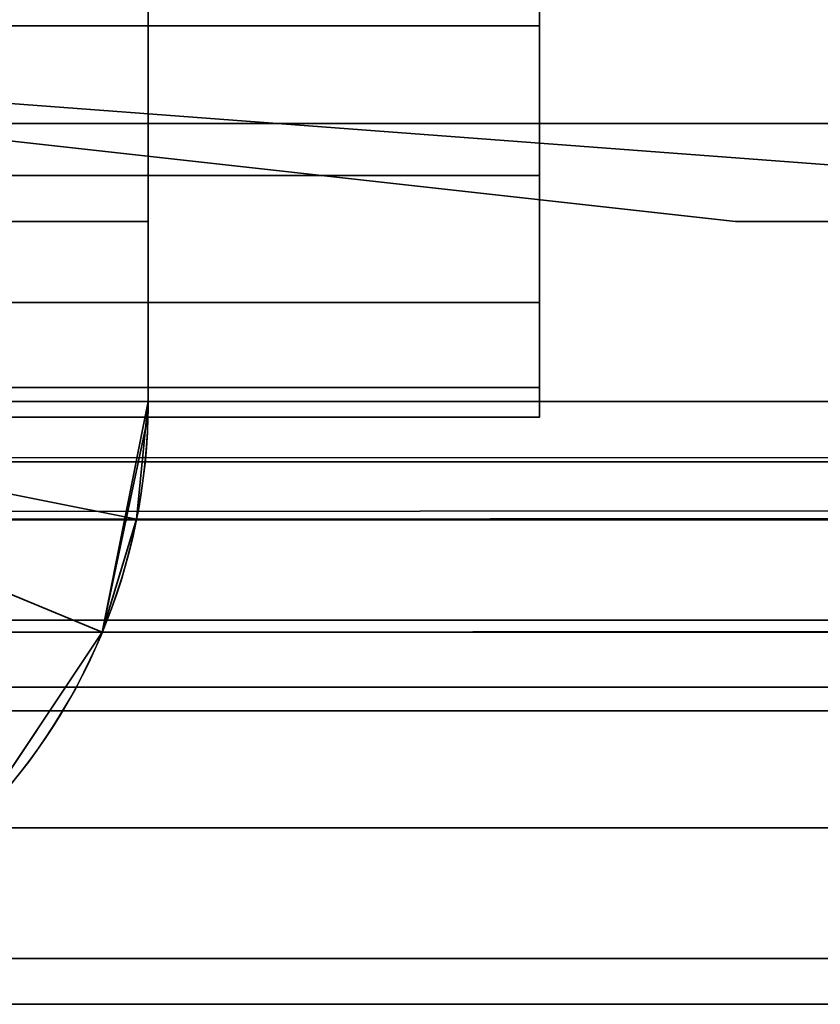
# Model space of a CAD drawing. Header units: millimetres. Extents: x -503 to 6703, y -110 to 193.
# Tile 342 of 656: x 1136.34 to 1140.43, y -29 to -23.97. Entities that reach past the tile are written whole.
import ezdxf

# ---------------------------------------------------------------- set-up
doc = ezdxf.new("R2010")
doc.units = ezdxf.units.MM
doc.layers.add('151', color=7, linetype='Continuous', true_color=0xffffff)

# ---------------------------------------------------------------- blocks, each defined once
blk = doc.blocks.new('UG_SURFACE_106')
at = {"layer": '151', "color": 252, "linetype": 'Continuous', "lineweight": 35}
for points in [[(1141, -24.5, 1036.9999), (1121.0001, -24.5, 1036.9999), (1121.0001, -17, 1036.9999), (1141, -17, 1036.9999)], [(1141, -17, 1067), (1121.0001, -17, 1067), (1121.0001, -24.5, 1067), (1141, -24.5, 1067)], [(1131.5556, -22.5, 1116.5), (1141, -22.5, 1116.5), (1141, -24.75, 1116.5), (1131, -24, 1116.5)], [(1131, -24, 1147.5), (1141, -24.75, 1147.5), (1141, -22.5, 1147.5), (1131.5556, -22.5, 1147.5)], [(1141, -24.75, 1116.5), (1141, -25, 1116.5), (1140, -25, 1116.5), (1131, -24, 1116.5)], [(1131, -24, 1147.5), (1140, -25, 1147.5), (1141, -25, 1147.5), (1141, -24.75, 1147.5)], [(1140, -25, 1116.5), (1140, -25, 1147.5), (1131, -24, 1147.5), (1131, -24, 1116.5)], [(1141, -24.5, 1067), (1121.0001, -24.5, 1067), (1121.0001, -24.5, 1036.9999), (1141, -24.5, 1036.9999)], [(1140, -25, 1147.5), (1140, -25, 1116.5), (1141, -25, 1116.5), (1141, -25, 1147.5)]]:
    blk.add_3dface(points, dxfattribs=at)
blk = doc.blocks.new('UG_SURFACE_141')
at = {"layer": '151', "color": 35, "linetype": 'Continuous', "lineweight": 35}
for points in [[(1141, -24.5, 1036.9999), (1121.0001, -24.5, 1036.9999), (1121.0001, -17, 1036.9999), (1141, -17, 1036.9999)], [(1141, -17, 1067), (1121.0001, -17, 1067), (1121.0001, -24.5, 1067), (1141, -24.5, 1067)], [(1131.5556, -22.5, 1116.5), (1141, -22.5, 1116.5), (1141, -24.75, 1116.5), (1131, -24, 1116.5)], [(1131, -24, 1147.5), (1141, -24.75, 1147.5), (1141, -22.5, 1147.5), (1131.5556, -22.5, 1147.5)], [(1141, -24.75, 1116.5), (1141, -25, 1116.5), (1140, -25, 1116.5), (1131, -24, 1116.5)], [(1131, -24, 1147.5), (1140, -25, 1147.5), (1141, -25, 1147.5), (1141, -24.75, 1147.5)], [(1140, -25, 1116.5), (1140, -25, 1147.5), (1131, -24, 1147.5), (1131, -24, 1116.5)], [(1141, -24.5, 1067), (1121.0001, -24.5, 1067), (1121.0001, -24.5, 1036.9999), (1141, -24.5, 1036.9999)], [(1140, -25, 1147.5), (1140, -25, 1116.5), (1141, -25, 1116.5), (1141, -25, 1147.5)]]:
    blk.add_3dface(points, dxfattribs=at)
blk = doc.blocks.new('UG_SURFACE_166')
at = {"layer": '151', "color": 252, "linetype": 'Continuous', "lineweight": 35}
for points in [[(1135.5, 14.42, 2021.75), (1135.5, -25.92, 2021.75), (1137, -25.92, 2020.2501), (1137, 14.42, 2020.2501)], [(1137, 14.42, -7.75), (1137, -25.92, -7.75), (1135.5, -25.92, -7.75), (1135.5, 14.42, -7.75)], [(1137, 14.42, -7.75), (1137, -25.92, 673.3388), (1137, -25.92, 332.7944)], [(1137, -25.92, 673.3388), (1137, 14.42, -7.75), (1137, -13.5858, 1024.8358)], [(1137, -25.92, 332.7944), (1137, -25.92, -7.75), (1137, 14.42, -7.75)], [(1137, 14.42, 2020.2501), (1137, -24.7654, 1153.8478), (1137, -24, 1154)], [(1137, 14.42, 2020.2501), (1137, -25.4142, 1153.4142), (1137, -24.7654, 1153.8478)], [(1137, -24, 1154), (1137, -15, 1154), (1137, 14.42, 2020.2501)], [(1137, 14.42, 2020.2501), (1137, -25.92, 1694.972), (1137, -25.92, 1354.4277)], [(1137, 14.42, 2020.2501), (1137, -25.92, 2020.2501), (1137, -25.92, 1694.972)], [(1137, -25.92, 1354.4277), (1137, -25.92, 1152.56), (1137, -25.8478, 1152.7654), (1137, 14.42, 2020.2501)], [(1137, -25.8478, 1152.7654), (1137, -25.4142, 1153.4142), (1137, 14.42, 2020.2501)], [(1137, -13.5858, 1024.8358), (1137, -14.2346, 1024.4023), (1137, -25.92, 1013.8832), (1137, -25.92, 673.3388)], [(1137, -25.92, 1013.8832), (1137, -14.2346, 1024.4023), (1137, -15, 1024.25)], [(1137, -15, 1024.25), (1135.5, -15, 1024.25), (1135.5, -24, 1024.25), (1137, -24, 1024.25)], [(1137, -24, 1074.25), (1135.5, -24, 1074.25), (1135.5, -15, 1074.25), (1137, -15, 1074.25)], [(1137, -15, 1104), (1135.5, -15, 1104), (1135.5, -24, 1104), (1137, -24, 1104)], [(1137, -24, 1154), (1135.5, -24, 1154), (1135.5, -15, 1154), (1137, -15, 1154)], [(1137, -15, 1104), (1137, -24, 1104), (1137, -24, 1074.25), (1137, -15, 1074.25)], [(1137, -15, 1024.25), (1137, -24, 1024.25), (1137, -25.92, 1013.8832)], [(1135.5, -24.7654, 1024.4023), (1137, -24.7654, 1024.4023), (1137, -24, 1024.25), (1135.5, -24, 1024.25)], [(1135.5, -24, 1074.25), (1137, -24, 1074.25), (1137, -24.7654, 1074.0978), (1135.5, -24.7654, 1074.0978)], [(1135.5, -24.7654, 1104.1522), (1137, -24.7654, 1104.1522), (1137, -24, 1104), (1135.5, -24, 1104)], [(1135.5, -24, 1154), (1137, -24, 1154), (1137, -24.7654, 1153.8478), (1135.5, -24.7654, 1153.8478)], [(1137, -24, 1104), (1137, -24.7654, 1074.0978), (1137, -24, 1074.25)], [(1137, -24, 1104), (1137, -24.7654, 1104.1522), (1137, -24.7654, 1074.0978)], [(1137, -24, 1024.25), (1137, -24.7654, 1024.4023), (1137, -25.92, 1013.8832)], [(1135.5, -25.4142, 1024.8358), (1137, -25.4142, 1024.8358), (1137, -24.7654, 1024.4023), (1135.5, -24.7654, 1024.4023)], [(1135.5, -24.7654, 1074.0978), (1137, -24.7654, 1074.0978), (1137, -25.4142, 1073.6642), (1135.5, -25.4142, 1073.6642)], [(1135.5, -25.4142, 1104.5858), (1137, -25.4142, 1104.5858), (1137, -24.7654, 1104.1522), (1135.5, -24.7654, 1104.1522)], [(1135.5, -24.7654, 1153.8478), (1137, -24.7654, 1153.8478), (1137, -25.4142, 1153.4142), (1135.5, -25.4142, 1153.4142)], [(1137, -24.7654, 1104.1522), (1137, -25.4142, 1104.5858), (1137, -24.7654, 1074.0978)], [(1137, -25.4142, 1104.5858), (1137, -25.4142, 1073.6642), (1137, -24.7654, 1074.0978)], [(1137, -24.7654, 1024.4023), (1137, -25.4142, 1024.8358), (1137, -25.92, 1013.8832)], [(1137, -25, 1049.25), (1137, -25.92, 1040.1971), (1135.5, -25.92, 1040.1971), (1135.5, -25, 1049.25)], [(1135.5, -25, 1049.25), (1135.5, -25.92, 1058.3029), (1137, -25.92, 1058.3029), (1137, -25, 1049.25)], [(1137, -25, 1128.9999), (1137, -25.92, 1119.9472), (1135.5, -25.92, 1119.9472), (1135.5, -25, 1128.9999)], [(1135.5, -25, 1128.9999), (1135.5, -25.92, 1138.0528), (1137, -25.92, 1138.0528), (1137, -25, 1128.9999)], [(1137, -25, 1049.25), (1137, -25.92, 1058.3029), (1137, -25.92, 1040.1971)], [(1137, -25, 1128.9999), (1137, -25.92, 1138.0528), (1137, -25.92, 1119.9472)], [(1135.5, -25.8478, 1025.4847), (1137, -25.8478, 1025.4847), (1137, -25.4142, 1024.8358), (1135.5, -25.4142, 1024.8358)], [(1135.5, -25.4142, 1073.6642), (1137, -25.4142, 1073.6642), (1137, -25.8478, 1073.0153), (1135.5, -25.8478, 1073.0153)], [(1135.5, -25.8478, 1105.2346), (1137, -25.8478, 1105.2346), (1137, -25.4142, 1104.5858), (1135.5, -25.4142, 1104.5858)], [(1135.5, -25.4142, 1153.4142), (1137, -25.4142, 1153.4142), (1137, -25.8478, 1152.7654), (1135.5, -25.8478, 1152.7654)], [(1137, -25.92, 1013.8832), (1137, -25.4142, 1024.8358), (1137, -25.8478, 1025.4847)], [(1137, -25.4142, 1073.6642), (1137, -25.4142, 1104.5858), (1137, -25.8478, 1105.2346)], [(1137, -25.8478, 1105.2346), (1137, -25.92, 1105.44), (1137, -25.4142, 1073.6642)], [(1137, -25.8478, 1073.0153), (1137, -25.4142, 1073.6642), (1137, -25.92, 1105.44)], [(1137, -25.92, 1025.69), (1137, -25.8478, 1025.4847), (1135.5, -25.8478, 1025.4847), (1135.5, -25.92, 1025.69)], [(1135.5, -25.92, 1072.8101), (1135.5, -25.8478, 1073.0153), (1137, -25.8478, 1073.0153), (1137, -25.92, 1072.8101)], [(1137, -25.92, 1105.44), (1137, -25.8478, 1105.2346), (1135.5, -25.8478, 1105.2346), (1135.5, -25.92, 1105.44)], [(1135.5, -25.92, 1152.56), (1135.5, -25.8478, 1152.7654), (1137, -25.8478, 1152.7654), (1137, -25.92, 1152.56)], [(1137, -25.8478, 1025.4847), (1137, -25.92, 1025.69), (1137, -25.92, 1013.8832)], [(1137, -25.92, 1105.44), (1137, -25.92, 1072.8101), (1137, -25.8478, 1073.0153)], [(1137, -25.92, -7.75), (1136.7656, -27.0987, -7.75), (1135.3797, -26.5246, -7.75), (1135.5, -25.92, -7.75)], [(1135.5, -25.92, 2021.75), (1135.4697, -26.2282, 2021.7803), (1136.9408, -26.5209, 2020.3092), (1137, -25.92, 2020.2501)], [(1137, -25.92, 1040.1971), (1136.999, -26, 1039.816), (1135.4979, -26, 1039.816), (1135.5, -25.92, 1040.1971)], [(1135.5, -25.92, 1058.3029), (1135.4979, -26, 1058.684), (1136.999, -26, 1058.684), (1137, -25.92, 1058.3029)], [(1135.5, -25.92, 1025.69), (1135.4979, -26, 1026.25), (1136.999, -26, 1026.25), (1137, -25.92, 1025.69)], [(1137, -25.92, 1072.8101), (1136.999, -26, 1072.25), (1135.4979, -26, 1072.25), (1135.5, -25.92, 1072.8101)], [(1137, -25.92, 1119.9472), (1136.999, -26, 1119.566), (1135.4979, -26, 1119.566), (1135.5, -25.92, 1119.9472)], [(1135.5, -25.92, 1138.0528), (1135.4979, -26, 1138.4339), (1136.999, -26, 1138.4339), (1137, -25.92, 1138.0528)], [(1135.5, -25.92, 1105.44), (1135.4979, -26, 1105.9999), (1136.999, -26, 1105.9999), (1137, -25.92, 1105.44)], [(1137, -25.92, 1152.56), (1136.999, -26, 1152), (1135.4979, -26, 1152), (1135.5, -25.92, 1152.56)], [(1136.7656, -27.0987, 1694.972), (1137, -25.92, 1694.972), (1137, -25.92, 2020.2501)], [(1137, -25.92, 2020.2501), (1136.9408, -26.5209, 2020.3092), (1136.7656, -27.0987, 1694.972)], [(1136.7656, -27.0987, 1354.4277), (1136.999, -26, 1152), (1137, -25.92, 1152.56)], [(1136.7656, -27.0987, 1013.8832), (1137, -25.92, 1013.8832), (1137, -25.92, 1025.69)], [(1137, -25.92, 1025.69), (1136.999, -26, 1026.25), (1136.7656, -27.0987, 1013.8832)], [(1137, -25.92, 1152.56), (1137, -25.92, 1354.4277), (1136.7656, -27.0987, 1354.4277)], [(1136.7656, -27.0987, 1694.972), (1136.7656, -27.0987, 1354.4277), (1137, -25.92, 1354.4277), (1137, -25.92, 1694.972)], [(1136.7656, -27.0987, 1013.8832), (1136.7656, -27.0987, 673.3388), (1137, -25.92, 673.3388), (1137, -25.92, 1013.8832)], [(1136.7656, -27.0987, 673.3388), (1136.7656, -27.0987, 332.7944), (1137, -25.92, 332.7944), (1137, -25.92, 673.3388)], [(1136.7656, -27.0987, 332.7944), (1136.7656, -27.0987, -7.75), (1137, -25.92, -7.75), (1137, -25.92, 332.7944)], [(1136.999, -26, 1072.25), (1137, -25.92, 1072.8101), (1137, -25.92, 1105.44), (1136.999, -26, 1105.9999)], [(1136.999, -26, 1119.566), (1137, -25.92, 1119.9472), (1137, -25.92, 1138.0528), (1136.999, -26, 1138.4339)], [(1136.999, -26, 1039.816), (1137, -25.92, 1040.1971), (1137, -25.92, 1058.3029), (1136.999, -26, 1058.684)], [(1136.999, -26, 1026.25), (1135.4979, -26, 1026.25), (1135.4979, -26, 1039.816), (1136.999, -26, 1039.816)], [(1136.999, -26, 1058.684), (1135.4979, -26, 1058.684), (1135.4979, -26, 1072.25), (1136.999, -26, 1072.25)], [(1136.999, -26, 1105.9999), (1135.4979, -26, 1105.9999), (1135.4979, -26, 1119.566), (1136.999, -26, 1119.566)], [(1136.999, -26, 1138.4339), (1135.4979, -26, 1138.4339), (1135.4979, -26, 1152), (1136.999, -26, 1152)], [(1136.7656, -27.0987, 1354.4277), (1136.7656, -27.0987, 1013.8832), (1136.999, -26, 1138.4339), (1136.999, -26, 1152)], [(1136.7656, -27.0987, 1013.8832), (1136.999, -26, 1105.9999), (1136.999, -26, 1119.566)], [(1136.999, -26, 1105.9999), (1136.7656, -27.0987, 1013.8832), (1136.999, -26, 1072.25)], [(1136.7656, -27.0987, 1013.8832), (1136.999, -26, 1026.25), (1136.999, -26, 1039.816)], [(1136.999, -26, 1039.816), (1136.999, -26, 1058.684), (1136.7656, -27.0987, 1013.8832)], [(1136.999, -26, 1058.684), (1136.999, -26, 1072.25), (1136.7656, -27.0987, 1013.8832)], [(1136.999, -26, 1119.566), (1136.999, -26, 1138.4339), (1136.7656, -27.0987, 1013.8832)], [(1135.4697, -26.2282, 2021.7803), (1135.3797, -26.5246, 2021.8704), (1136.7656, -27.0987, 2020.4844), (1136.9408, -26.5209, 2020.3092)], [(1135.3797, -26.5246, 2021.8704), (1135.0372, -27.0372, 2022.2127), (1136.0979, -28.0979, 2021.152), (1136.7656, -27.0987, 2020.4844)], [(1135.0372, -27.0372, -7.75), (1135.3797, -26.5246, -7.75), (1136.7656, -27.0987, -7.75), (1136.0979, -28.0979, -7.75)], [(1136.9408, -26.5209, 2020.3092), (1136.7656, -27.0987, 2020.4844), (1136.7656, -27.0987, 1694.972)], [(1136.0979, -28.0979, 2021.152), (1136.0979, -28.0979, 1694.972), (1136.7656, -27.0987, 1694.972), (1136.7656, -27.0987, 2020.4844)], [(1136.0979, -28.0979, 1694.972), (1136.0979, -28.0979, 1354.4277), (1136.7656, -27.0987, 1354.4277), (1136.7656, -27.0987, 1694.972)], [(1136.0979, -28.0979, 1354.4277), (1136.0979, -28.0979, 1013.8832), (1136.7656, -27.0987, 1013.8832), (1136.7656, -27.0987, 1354.4277)], [(1136.0979, -28.0979, 1013.8832), (1136.0979, -28.0979, 673.3388), (1136.7656, -27.0987, 673.3388), (1136.7656, -27.0987, 1013.8832)], [(1136.0979, -28.0979, 673.3388), (1136.0979, -28.0979, 332.7944), (1136.7656, -27.0987, 332.7944), (1136.7656, -27.0987, 673.3388)], [(1136.0979, -28.0979, 332.7944), (1136.0979, -28.0979, -7.75), (1136.7656, -27.0987, -7.75), (1136.7656, -27.0987, 332.7944)]]:
    blk.add_3dface(points, dxfattribs=at)
blk = doc.blocks.new('UG_SURFACE_167')
at = {"layer": '151', "color": 252, "linetype": 'Continuous', "lineweight": 35}
for points in [[(1135.5, 14.42, 2021.75), (1135.5, -25.92, 2021.75), (1137, -25.92, 2020.2501), (1137, 14.42, 2020.2501)], [(1137, 14.42, -7.75), (1137, -25.92, -7.75), (1135.5, -25.92, -7.75), (1135.5, 14.42, -7.75)], [(1137, 14.42, -7.75), (1137, -25.92, 673.3388), (1137, -25.92, 332.7944)], [(1137, -25.92, 673.3388), (1137, 14.42, -7.75), (1137, -13.5858, 1024.8358)], [(1137, -25.92, 332.7944), (1137, -25.92, -7.75), (1137, 14.42, -7.75)], [(1137, 14.42, 2020.2501), (1137, -24.7654, 1153.8478), (1137, -24, 1154)], [(1137, 14.42, 2020.2501), (1137, -25.4142, 1153.4142), (1137, -24.7654, 1153.8478)], [(1137, -24, 1154), (1137, -15, 1154), (1137, 14.42, 2020.2501)], [(1137, 14.42, 2020.2501), (1137, -25.92, 1694.972), (1137, -25.92, 1354.4277)], [(1137, 14.42, 2020.2501), (1137, -25.92, 2020.2501), (1137, -25.92, 1694.972)], [(1137, -25.92, 1354.4277), (1137, -25.92, 1152.56), (1137, -25.8478, 1152.7654), (1137, 14.42, 2020.2501)], [(1137, -25.8478, 1152.7654), (1137, -25.4142, 1153.4142), (1137, 14.42, 2020.2501)], [(1137, -13.5858, 1024.8358), (1137, -14.2346, 1024.4023), (1137, -25.92, 1013.8832), (1137, -25.92, 673.3388)], [(1137, -25.92, 1013.8832), (1137, -14.2346, 1024.4023), (1137, -15, 1024.25)], [(1137, -15, 1024.25), (1135.5, -15, 1024.25), (1135.5, -24, 1024.25), (1137, -24, 1024.25)], [(1137, -24, 1074.25), (1135.5, -24, 1074.25), (1135.5, -15, 1074.25), (1137, -15, 1074.25)], [(1137, -15, 1104), (1135.5, -15, 1104), (1135.5, -24, 1104), (1137, -24, 1104)], [(1137, -24, 1154), (1135.5, -24, 1154), (1135.5, -15, 1154), (1137, -15, 1154)], [(1137, -15, 1104), (1137, -24, 1104), (1137, -24, 1074.25), (1137, -15, 1074.25)], [(1137, -15, 1024.25), (1137, -24, 1024.25), (1137, -25.92, 1013.8832)], [(1135.5, -24.7654, 1024.4023), (1137, -24.7654, 1024.4023), (1137, -24, 1024.25), (1135.5, -24, 1024.25)], [(1135.5, -24, 1074.25), (1137, -24, 1074.25), (1137, -24.7654, 1074.0978), (1135.5, -24.7654, 1074.0978)], [(1135.5, -24.7654, 1104.1522), (1137, -24.7654, 1104.1522), (1137, -24, 1104), (1135.5, -24, 1104)], [(1135.5, -24, 1154), (1137, -24, 1154), (1137, -24.7654, 1153.8478), (1135.5, -24.7654, 1153.8478)], [(1137, -24, 1104), (1137, -24.7654, 1074.0978), (1137, -24, 1074.25)], [(1137, -24, 1104), (1137, -24.7654, 1104.1522), (1137, -24.7654, 1074.0978)], [(1137, -24, 1024.25), (1137, -24.7654, 1024.4023), (1137, -25.92, 1013.8832)], [(1135.5, -25.4142, 1024.8358), (1137, -25.4142, 1024.8358), (1137, -24.7654, 1024.4023), (1135.5, -24.7654, 1024.4023)], [(1135.5, -24.7654, 1074.0978), (1137, -24.7654, 1074.0978), (1137, -25.4142, 1073.6642), (1135.5, -25.4142, 1073.6642)], [(1135.5, -25.4142, 1104.5858), (1137, -25.4142, 1104.5858), (1137, -24.7654, 1104.1522), (1135.5, -24.7654, 1104.1522)], [(1135.5, -24.7654, 1153.8478), (1137, -24.7654, 1153.8478), (1137, -25.4142, 1153.4142), (1135.5, -25.4142, 1153.4142)], [(1137, -24.7654, 1104.1522), (1137, -25.4142, 1104.5858), (1137, -24.7654, 1074.0978)], [(1137, -25.4142, 1104.5858), (1137, -25.4142, 1073.6642), (1137, -24.7654, 1074.0978)], [(1137, -24.7654, 1024.4023), (1137, -25.4142, 1024.8358), (1137, -25.92, 1013.8832)], [(1137, -25, 1049.25), (1137, -25.92, 1040.1971), (1135.5, -25.92, 1040.1971), (1135.5, -25, 1049.25)], [(1135.5, -25, 1049.25), (1135.5, -25.92, 1058.3029), (1137, -25.92, 1058.3029), (1137, -25, 1049.25)], [(1137, -25, 1128.9999), (1137, -25.92, 1119.9472), (1135.5, -25.92, 1119.9472), (1135.5, -25, 1128.9999)], [(1135.5, -25, 1128.9999), (1135.5, -25.92, 1138.0528), (1137, -25.92, 1138.0528), (1137, -25, 1128.9999)], [(1137, -25, 1049.25), (1137, -25.92, 1058.3029), (1137, -25.92, 1040.1971)], [(1137, -25, 1128.9999), (1137, -25.92, 1138.0528), (1137, -25.92, 1119.9472)], [(1135.5, -25.8478, 1025.4847), (1137, -25.8478, 1025.4847), (1137, -25.4142, 1024.8358), (1135.5, -25.4142, 1024.8358)], [(1135.5, -25.4142, 1073.6642), (1137, -25.4142, 1073.6642), (1137, -25.8478, 1073.0153), (1135.5, -25.8478, 1073.0153)], [(1135.5, -25.8478, 1105.2346), (1137, -25.8478, 1105.2346), (1137, -25.4142, 1104.5858), (1135.5, -25.4142, 1104.5858)], [(1135.5, -25.4142, 1153.4142), (1137, -25.4142, 1153.4142), (1137, -25.8478, 1152.7654), (1135.5, -25.8478, 1152.7654)], [(1137, -25.92, 1013.8832), (1137, -25.4142, 1024.8358), (1137, -25.8478, 1025.4847)], [(1137, -25.4142, 1073.6642), (1137, -25.4142, 1104.5858), (1137, -25.8478, 1105.2346)], [(1137, -25.8478, 1105.2346), (1137, -25.92, 1105.44), (1137, -25.4142, 1073.6642)], [(1137, -25.8478, 1073.0153), (1137, -25.4142, 1073.6642), (1137, -25.92, 1105.44)], [(1137, -25.92, 1025.69), (1137, -25.8478, 1025.4847), (1135.5, -25.8478, 1025.4847), (1135.5, -25.92, 1025.69)], [(1135.5, -25.92, 1072.8101), (1135.5, -25.8478, 1073.0153), (1137, -25.8478, 1073.0153), (1137, -25.92, 1072.8101)], [(1137, -25.92, 1105.44), (1137, -25.8478, 1105.2346), (1135.5, -25.8478, 1105.2346), (1135.5, -25.92, 1105.44)], [(1135.5, -25.92, 1152.56), (1135.5, -25.8478, 1152.7654), (1137, -25.8478, 1152.7654), (1137, -25.92, 1152.56)], [(1137, -25.8478, 1025.4847), (1137, -25.92, 1025.69), (1137, -25.92, 1013.8832)], [(1137, -25.92, 1105.44), (1137, -25.92, 1072.8101), (1137, -25.8478, 1073.0153)], [(1137, -25.92, -7.75), (1136.7656, -27.0987, -7.75), (1135.3797, -26.5246, -7.75), (1135.5, -25.92, -7.75)], [(1135.5, -25.92, 2021.75), (1135.4697, -26.2282, 2021.7803), (1136.9408, -26.5209, 2020.3092), (1137, -25.92, 2020.2501)], [(1137, -25.92, 1040.1971), (1136.999, -26, 1039.816), (1135.4979, -26, 1039.816), (1135.5, -25.92, 1040.1971)], [(1135.5, -25.92, 1058.3029), (1135.4979, -26, 1058.684), (1136.999, -26, 1058.684), (1137, -25.92, 1058.3029)], [(1135.5, -25.92, 1025.69), (1135.4979, -26, 1026.25), (1136.999, -26, 1026.25), (1137, -25.92, 1025.69)], [(1137, -25.92, 1072.8101), (1136.999, -26, 1072.25), (1135.4979, -26, 1072.25), (1135.5, -25.92, 1072.8101)], [(1137, -25.92, 1119.9472), (1136.999, -26, 1119.566), (1135.4979, -26, 1119.566), (1135.5, -25.92, 1119.9472)], [(1135.5, -25.92, 1138.0528), (1135.4979, -26, 1138.4339), (1136.999, -26, 1138.4339), (1137, -25.92, 1138.0528)], [(1135.5, -25.92, 1105.44), (1135.4979, -26, 1105.9999), (1136.999, -26, 1105.9999), (1137, -25.92, 1105.44)], [(1137, -25.92, 1152.56), (1136.999, -26, 1152), (1135.4979, -26, 1152), (1135.5, -25.92, 1152.56)], [(1136.7656, -27.0987, 1694.972), (1137, -25.92, 1694.972), (1137, -25.92, 2020.2501)], [(1137, -25.92, 2020.2501), (1136.9408, -26.5209, 2020.3092), (1136.7656, -27.0987, 1694.972)], [(1136.7656, -27.0987, 1354.4277), (1136.999, -26, 1152), (1137, -25.92, 1152.56)], [(1136.7656, -27.0987, 1013.8832), (1137, -25.92, 1013.8832), (1137, -25.92, 1025.69)], [(1137, -25.92, 1025.69), (1136.999, -26, 1026.25), (1136.7656, -27.0987, 1013.8832)], [(1137, -25.92, 1152.56), (1137, -25.92, 1354.4277), (1136.7656, -27.0987, 1354.4277)], [(1136.7656, -27.0987, 1694.972), (1136.7656, -27.0987, 1354.4277), (1137, -25.92, 1354.4277), (1137, -25.92, 1694.972)], [(1136.7656, -27.0987, 1013.8832), (1136.7656, -27.0987, 673.3388), (1137, -25.92, 673.3388), (1137, -25.92, 1013.8832)], [(1136.7656, -27.0987, 673.3388), (1136.7656, -27.0987, 332.7944), (1137, -25.92, 332.7944), (1137, -25.92, 673.3388)], [(1136.7656, -27.0987, 332.7944), (1136.7656, -27.0987, -7.75), (1137, -25.92, -7.75), (1137, -25.92, 332.7944)], [(1136.999, -26, 1072.25), (1137, -25.92, 1072.8101), (1137, -25.92, 1105.44), (1136.999, -26, 1105.9999)], [(1136.999, -26, 1119.566), (1137, -25.92, 1119.9472), (1137, -25.92, 1138.0528), (1136.999, -26, 1138.4339)], [(1136.999, -26, 1039.816), (1137, -25.92, 1040.1971), (1137, -25.92, 1058.3029), (1136.999, -26, 1058.684)], [(1136.999, -26, 1026.25), (1135.4979, -26, 1026.25), (1135.4979, -26, 1039.816), (1136.999, -26, 1039.816)], [(1136.999, -26, 1058.684), (1135.4979, -26, 1058.684), (1135.4979, -26, 1072.25), (1136.999, -26, 1072.25)], [(1136.999, -26, 1105.9999), (1135.4979, -26, 1105.9999), (1135.4979, -26, 1119.566), (1136.999, -26, 1119.566)], [(1136.999, -26, 1138.4339), (1135.4979, -26, 1138.4339), (1135.4979, -26, 1152), (1136.999, -26, 1152)], [(1136.7656, -27.0987, 1354.4277), (1136.7656, -27.0987, 1013.8832), (1136.999, -26, 1138.4339), (1136.999, -26, 1152)], [(1136.7656, -27.0987, 1013.8832), (1136.999, -26, 1105.9999), (1136.999, -26, 1119.566)], [(1136.999, -26, 1105.9999), (1136.7656, -27.0987, 1013.8832), (1136.999, -26, 1072.25)], [(1136.7656, -27.0987, 1013.8832), (1136.999, -26, 1026.25), (1136.999, -26, 1039.816)], [(1136.999, -26, 1039.816), (1136.999, -26, 1058.684), (1136.7656, -27.0987, 1013.8832)], [(1136.999, -26, 1058.684), (1136.999, -26, 1072.25), (1136.7656, -27.0987, 1013.8832)], [(1136.999, -26, 1119.566), (1136.999, -26, 1138.4339), (1136.7656, -27.0987, 1013.8832)], [(1135.4697, -26.2282, 2021.7803), (1135.3797, -26.5246, 2021.8704), (1136.7656, -27.0987, 2020.4844), (1136.9408, -26.5209, 2020.3092)], [(1135.3797, -26.5246, 2021.8704), (1135.0372, -27.0372, 2022.2127), (1136.0979, -28.0979, 2021.152), (1136.7656, -27.0987, 2020.4844)], [(1135.0372, -27.0372, -7.75), (1135.3797, -26.5246, -7.75), (1136.7656, -27.0987, -7.75), (1136.0979, -28.0979, -7.75)], [(1136.9408, -26.5209, 2020.3092), (1136.7656, -27.0987, 2020.4844), (1136.7656, -27.0987, 1694.972)], [(1136.0979, -28.0979, 2021.152), (1136.0979, -28.0979, 1694.972), (1136.7656, -27.0987, 1694.972), (1136.7656, -27.0987, 2020.4844)], [(1136.0979, -28.0979, 1694.972), (1136.0979, -28.0979, 1354.4277), (1136.7656, -27.0987, 1354.4277), (1136.7656, -27.0987, 1694.972)], [(1136.0979, -28.0979, 1354.4277), (1136.0979, -28.0979, 1013.8832), (1136.7656, -27.0987, 1013.8832), (1136.7656, -27.0987, 1354.4277)], [(1136.0979, -28.0979, 1013.8832), (1136.0979, -28.0979, 673.3388), (1136.7656, -27.0987, 673.3388), (1136.7656, -27.0987, 1013.8832)], [(1136.0979, -28.0979, 673.3388), (1136.0979, -28.0979, 332.7944), (1136.7656, -27.0987, 332.7944), (1136.7656, -27.0987, 673.3388)], [(1136.0979, -28.0979, 332.7944), (1136.0979, -28.0979, -7.75), (1136.7656, -27.0987, -7.75), (1136.7656, -27.0987, 332.7944)]]:
    blk.add_3dface(points, dxfattribs=at)
blk = doc.blocks.new('UG_SURFACE_168')
at = {"layer": '151', "color": 252, "linetype": 'Continuous', "lineweight": 35}
for points in [[(1135.5, -25.92, 2021.75), (1864.5, -25.92, 2021.75), (1864.5, 14.42, 2021.75), (1135.5, 14.42, 2021.75)], [(1135.5, -25.92, 2021.75), (1135.5, 14.42, 2021.75), (1137, 14.42, 2020.2501), (1137, -25.92, 2020.2501)], [(1137, -25.92, 2020.2501), (1137, 14.42, 2020.2501), (1863, 14.42, 2020.2501), (1863, -25.92, 2020.2501)], [(1082, -14, 2075.2499), (1082, -25.92, 2075.2499), (1918, -25.92, 2075.2499), (1918, -14, 2075.2499)], [(1083.5, -14, 2073.75), (1916.5, -14, 2073.75), (1916.5, -25.92, 2073.75), (1083.5, -25.92, 2073.75)], [(1918, -25.92, 2075.2499), (1082, -25.92, 2075.2499), (1082.0591, -26.5209, 2075.1908)], [(1917.9409, -26.5209, 2075.1908), (1918, -25.92, 2075.2499), (1082.0591, -26.5209, 2075.1908)], [(1083.5303, -26.2282, 2073.7197), (1083.5, -25.92, 2073.75), (1916.5, -25.92, 2073.75)], [(1083.5303, -26.2282, 2073.7197), (1916.5, -25.92, 2073.75), (1916.4697, -26.2282, 2073.7197)], [(1864.5303, -26.2282, 2021.7803), (1135.5, -25.92, 2021.75), (1135.4697, -26.2282, 2021.7803)], [(1137, -25.92, 2020.2501), (1136.9408, -26.5209, 2020.3092), (1135.4697, -26.2282, 2021.7803), (1135.5, -25.92, 2021.75)], [(1864.5303, -26.2282, 2021.7803), (1864.5, -25.92, 2021.75), (1135.5, -25.92, 2021.75)], [(1136.9408, -26.5209, 2020.3092), (1863, -25.92, 2020.2501), (1863.0592, -26.5209, 2020.3092)], [(1136.9408, -26.5209, 2020.3092), (1137, -25.92, 2020.2501), (1863, -25.92, 2020.2501)], [(1916.4697, -26.2282, 2073.7197), (1916.3797, -26.5246, 2073.6296), (1083.6203, -26.5246, 2073.6296), (1083.5303, -26.2282, 2073.7197)], [(1135.4697, -26.2282, 2021.7803), (1135.3797, -26.5246, 2021.8704), (1864.6203, -26.5246, 2021.8704)], [(1136.9408, -26.5209, 2020.3092), (1136.7656, -27.0987, 2020.4844), (1135.3797, -26.5246, 2021.8704), (1135.4697, -26.2282, 2021.7803)], [(1135.4697, -26.2282, 2021.7803), (1864.6203, -26.5246, 2021.8704), (1864.5303, -26.2282, 2021.7803)], [(1082.0591, -26.5209, 2075.1908), (1082.2345, -27.0987, 2075.0155), (1917.7655, -27.0987, 2075.0155), (1917.9409, -26.5209, 2075.1908)], [(1916.0372, -27.0372, 2073.2872), (1083.9628, -27.0372, 2073.2872), (1083.6203, -26.5246, 2073.6296), (1916.3797, -26.5246, 2073.6296)], [(1864.6203, -26.5246, 2021.8704), (1135.3797, -26.5246, 2021.8704), (1135.0372, -27.0372, 2022.2127), (1864.9628, -27.0372, 2022.2127)], [(1136.7656, -27.0987, 2020.4844), (1136.0979, -28.0979, 2021.152), (1135.0372, -27.0372, 2022.2127), (1135.3797, -26.5246, 2021.8704)], [(1863.0592, -26.5209, 2020.3092), (1136.7656, -27.0987, 2020.4844), (1136.9408, -26.5209, 2020.3092)], [(1863.0592, -26.5209, 2020.3092), (1863.2344, -27.0987, 2020.4844), (1136.7656, -27.0987, 2020.4844)], [(1915.5246, -27.3797, 2072.7746), (1084.4754, -27.3797, 2072.7746), (1083.9628, -27.0372, 2073.2872), (1916.0372, -27.0372, 2073.2872)], [(1864.9628, -27.0372, 2022.2127), (1135.0372, -27.0372, 2022.2127), (1134.5246, -27.3797, 2022.7253), (1865.4754, -27.3797, 2022.7253)], [(1917.7655, -27.0987, 2075.0155), (1082.2345, -27.0987, 2075.0155), (1082.9021, -28.0979, 2074.348), (1917.0979, -28.0979, 2074.348)], [(1863.9021, -28.0979, 2021.152), (1136.0979, -28.0979, 2021.152), (1136.7656, -27.0987, 2020.4844), (1863.2344, -27.0987, 2020.4844)], [(1914.92, -27.5, 2072.17), (1085.08, -27.5, 2072.17), (1084.4754, -27.3797, 2072.7746), (1915.5246, -27.3797, 2072.7746)], [(1865.4754, -27.3797, 2022.7253), (1134.5246, -27.3797, 2022.7253), (1133.92, -27.5, 2023.33), (1866.08, -27.5, 2023.33)], [(1085.08, -27.5, 2072.17), (1914.92, -27.5, 2072.17), (1866.08, -27.5, 2023.33), (1133.92, -27.5, 2023.33)], [(1917.0979, -28.0979, 2074.348), (1082.9021, -28.0979, 2074.348), (1083.9013, -28.7655, 2073.3488), (1916.0987, -28.7655, 2073.3488)], [(1864.9013, -28.7655, 2022.1512), (1135.0987, -28.7655, 2022.1512), (1136.0979, -28.0979, 2021.152), (1863.9021, -28.0979, 2021.152)], [(1916.0987, -28.7655, 2073.3488), (1083.9013, -28.7655, 2073.3488), (1085.08, -29, 2072.17), (1914.92, -29, 2072.17)], [(1866.08, -29, 2023.33), (1133.92, -29, 2023.33), (1135.0987, -28.7655, 2022.1512), (1864.9013, -28.7655, 2022.1512)], [(1085.08, -29, 2072.17), (1133.92, -29, 2023.33), (1866.08, -29, 2023.33), (1914.92, -29, 2072.17)]]:
    blk.add_3dface(points, dxfattribs=at)
blk = doc.blocks.new('UG_SURFACE_195')
at = {"layer": '151', "color": 6, "linetype": 'Continuous', "lineweight": 35}
for points in [[(1139.0001, -13, 1105.9999), (1139.0001, -26, 1105.9999), (1139.0001, -24, 1104), (1139.0001, -15, 1104)], [(1139.0001, -13, 1105.9999), (1139.0001, -26, 1119.566), (1139.0001, -26, 1105.9999)], [(1139.0001, -15, 1154), (1139.0001, -24, 1154), (1139.0001, -26, 1152), (1139.0001, -13, 1152)], [(1139.0001, -13, 1105.9999), (1139.0001, -13, 1152), (1139.0001, -26, 1138.4339), (1139.0001, -26, 1119.566)], [(1139.0001, -26, 1152), (1139.0001, -26, 1138.4339), (1139.0001, -13, 1152)], [(1139.0001, -24, 1104), (1133.9999, -24, 1104), (1133.9999, -15, 1104), (1139.0001, -15, 1104)], [(1133.9999, -24, 1154), (1139.0001, -24, 1154), (1139.0001, -15, 1154), (1133.9999, -15, 1154)], [(1133.9999, -24, 1104), (1139.0001, -24, 1104), (1139.0001, -24.7654, 1104.1522), (1133.9999, -24.7654, 1104.1522)], [(1133.9999, -24.7654, 1153.8478), (1139.0001, -24.7654, 1153.8478), (1139.0001, -24, 1154), (1133.9999, -24, 1154)], [(1139.0001, -24.7654, 1104.1522), (1139.0001, -24, 1104), (1139.0001, -26, 1105.9999)], [(1139.0001, -26, 1152), (1139.0001, -24, 1154), (1139.0001, -24.7654, 1153.8478)], [(1133.9999, -24.7654, 1104.1522), (1139.0001, -24.7654, 1104.1522), (1139.0001, -25.4142, 1104.5858), (1133.9999, -25.4142, 1104.5858)], [(1133.9999, -25.4142, 1153.4142), (1139.0001, -25.4142, 1153.4142), (1139.0001, -24.7654, 1153.8478), (1133.9999, -24.7654, 1153.8478)], [(1139.0001, -26, 1105.9999), (1139.0001, -25.8478, 1105.2346), (1139.0001, -25.4142, 1104.5858), (1139.0001, -24.7654, 1104.1522)], [(1139.0001, -24.7654, 1153.8478), (1139.0001, -25.4142, 1153.4142), (1139.0001, -25.8478, 1152.7654), (1139.0001, -26, 1152)], [(1133.9999, -25.4142, 1104.5858), (1139.0001, -25.4142, 1104.5858), (1139.0001, -25.8478, 1105.2346), (1133.9999, -25.8478, 1105.2346)], [(1133.9999, -25.8478, 1152.7654), (1139.0001, -25.8478, 1152.7654), (1139.0001, -25.4142, 1153.4142), (1133.9999, -25.4142, 1153.4142)], [(1133.9999, -25.8478, 1105.2346), (1139.0001, -25.8478, 1105.2346), (1139.0001, -26, 1105.9999), (1133.9999, -26, 1105.9999)], [(1133.9999, -26, 1152), (1139.0001, -26, 1152), (1139.0001, -25.8478, 1152.7654), (1133.9999, -25.8478, 1152.7654)], [(1133.9999, -26, 1105.9999), (1139.0001, -26, 1105.9999), (1139.0001, -26, 1119.566), (1133.9999, -26, 1119.566)], [(1133.9999, -26, 1119.566), (1139.0001, -26, 1119.566), (1139.0001, -26, 1138.4339), (1133.9999, -26, 1138.4339)], [(1139.0001, -26, 1152), (1133.9999, -26, 1152), (1133.9999, -26, 1138.4339), (1139.0001, -26, 1138.4339)]]:
    blk.add_3dface(points, dxfattribs=at)

msp = doc.modelspace()

# ---------------------------------------------------------------- linework, layer by layer
at = {"layer": '151', "color": 252, "linetype": 'Continuous', "lineweight": -3, "true_color": 0x939598}
for p, q in [((1137, -25.92, 2020.25), (1137, 14.42, 2020.25)), ((1137, 14.42, -7.75), (1137, -25.92, -7.75)), ((1137, -25.92, 2020.25), (1137, 14.42, 2020.25)), ((1137, 14.42, -7.75), (1137, -25.92, -7.75)), ((1137, -25.92, 2020.25), (1137, 14.42, 2020.25)), ((1137, -15, 1074.25), (1137, -24, 1074.25)), ((1137, -24, 1104), (1137, -15, 1104)), ((1137, -15, 1154), (1137, -24, 1154)), ((1137, -24, 1024.25), (1137, -15, 1024.25)), ((1137, -15, 1074.25), (1137, -24, 1074.25)), ((1137, -24, 1104), (1137, -15, 1104)), ((1137, -15, 1154), (1137, -24, 1154)), ((1137, -24, 1024.25), (1137, -15, 1024.25)), ((1139, -24, 1154), (1139, -15, 1154)), ((1139, -15, 1104), (1139, -24, 1104)), ((1131, -24, 1147.5), (1140, -25, 1147.5)), ((1140, -25, 1116.5), (1131, -24, 1116.5)), ((1140, -25, 1116.5), (1131, -24, 1116.5)), ((1131, -24, 1147.5), (1140, -25, 1147.5)), ((1139, -24, 1104), (1134, -24, 1104)), ((1134, -24, 1154), (1139, -24, 1154)), ((1137, -24, 1154), (1135.5, -24, 1154)), ((1135.5, -24, 1104), (1137, -24, 1104)), ((1137, -24, 1074.25), (1135.5, -24, 1074.25)), ((1135.5, -24, 1104), (1137, -24, 1104)), ((1137, -24, 1154), (1135.5, -24, 1154)), ((1135.5, -24, 1024.25), (1137, -24, 1024.25)), ((1137, -24, 1074.25), (1135.5, -24, 1074.25)), ((1135.5, -24, 1024.25), (1137, -24, 1024.25)), ((1121, -24.5, 1067), (1141, -24.5, 1067)), ((1121, -24.5, 1037), (1141, -24.5, 1037)), ((1121, -24.5, 1037), (1141, -24.5, 1037)), ((1121, -24.5, 1067), (1141, -24.5, 1067)), ((1140, -25, 1116.5), (1141, -25, 1116.5)), ((1140, -25, 1147.5), (1141, -25, 1147.5)), ((1140, -25, 1147.5), (1140, -25, 1116.5)), ((1140, -25, 1147.5), (1141, -25, 1147.5)), ((1140, -25, 1116.5), (1141, -25, 1116.5)), ((1140, -25, 1147.5), (1140, -25, 1116.5)), ((1918, -25.92, 2075.25), (1082, -25.92, 2075.25)), ((1916.5, -25.92, 2073.75), (1083.5, -25.92, 2073.75)), ((1864.5, -25.92, 2021.75), (1135.5, -25.92, 2021.75)), ((1137, -25.92, 1138.0528), (1137, -25.92, 1119.9472)), ((1863, -25.92, 2020.25), (1137, -25.92, 2020.25)), ((1137, -25.92, 1058.3028), (1137, -25.92, 1040.1972)), ((1137, -25.92, 2020.25), (1137, -25.92, 1152.56)), ((1137, -25.92, 1025.69), (1137, -25.92, -7.75)), ((1137, -25.92, 1105.44), (1137, -25.92, 1072.81)), ((1137, -25.92, 1105.44), (1137, -25.92, 1072.81)), ((1137, -25.92, 1138.0528), (1137, -25.92, 1119.9472)), ((1137, -25.92, 1058.3028), (1137, -25.92, 1040.1972)), ((1137, -25.92, 1025.69), (1137, -25.92, -7.75)), ((1137, -25.92, 2020.25), (1137, -25.92, 1152.56)), ((1134, -26, 1106), (1139, -26, 1106)), ((1139, -26, 1119.566), (1134, -26, 1119.566)), ((1139, -26, 1138.434), (1134, -26, 1138.434)), ((1139, -26, 1152), (1134, -26, 1152)), ((1135.498, -26, 1138.434), (1136.999, -26, 1138.434)), ((1135.498, -26, 1039.816), (1136.999, -26, 1039.816)), ((1135.498, -26, 1152), (1136.999, -26, 1152)), ((1136.999, -26, 1026.25), (1135.498, -26, 1026.25)), ((1135.498, -26, 1058.684), (1136.999, -26, 1058.684)), ((1136.999, -26, 1106), (1135.498, -26, 1106)), ((1135.498, -26, 1119.566), (1136.999, -26, 1119.566)), ((1135.498, -26, 1119.566), (1136.999, -26, 1119.566)), ((1135.498, -26, 1138.434), (1136.999, -26, 1138.434)), ((1135.498, -26, 1039.816), (1136.999, -26, 1039.816)), ((1135.498, -26, 1072.25), (1136.999, -26, 1072.25)), ((1136.999, -26, 1106), (1135.498, -26, 1106)), ((1135.498, -26, 1152), (1136.999, -26, 1152)), ((1135.498, -26, 1072.25), (1136.999, -26, 1072.25)), ((1136.999, -26, 1026.25), (1135.498, -26, 1026.25)), ((1135.498, -26, 1058.684), (1136.999, -26, 1058.684)), ((1136.999, -26, 1072.25), (1136.999, -26, 1058.684)), ((1136.999, -26, 1039.816), (1136.999, -26, 1026.25)), ((1136.999, -26, 1072.25), (1136.999, -26, 1058.684)), ((1136.999, -26, 1119.566), (1136.999, -26, 1106)), ((1136.999, -26, 1039.816), (1136.999, -26, 1026.25)), ((1136.999, -26, 1152), (1136.999, -26, 1138.434)), ((1136.999, -26, 1152), (1136.999, -26, 1138.434)), ((1136.999, -26, 1119.566), (1136.999, -26, 1106)), ((1139, -26, 1138.434), (1139, -26, 1152)), ((1139, -26, 1119.566), (1139, -26, 1106)), ((1914.92, -27.5, 2072.17), (1085.08, -27.5, 2072.17)), ((1866.08, -27.5, 2023.33), (1133.92, -27.5, 2023.33)), ((1914.92, -29, 2072.17), (1085.08, -29, 2072.17)), ((1866.08, -29, 2023.33), (1133.92, -29, 2023.33))]:
    msp.add_line(p, q, dxfattribs=at)
at = {"layer": '151', "color": 252, "linetype": 'Continuous', "lineweight": -3, "true_color": 0x939598, "extrusion": (-1, 0, 0)}
for centre, radius, start, end in [((24, 1026.25, -1137), 2, 270, 343.7398), ((24, 1072.25, -1137), 2, 16.2602, 90), ((24, 1152, -1137), 2, 16.2602, 90), ((24, 1026.25, -1137), 2, 270, 343.7398), ((24, 1106, -1137), 2, 270, 343.7398), ((24, 1106, -1137), 2, 270, 343.7398), ((24, 1072.25, -1137), 2, 16.2602, 90), ((24, 1152, -1137), 2, 16.2602, 90), ((70, 1129, -1137), 45, 168.39439, 191.60561), ((70, 1129, -1137), 45, 168.39439, 191.60561), ((70, 1049.25, -1137), 45, 168.39439, 191.60561), ((70, 1049.25, -1137), 45, 168.39439, 191.60561), ((70, 1129, -1139), 45, 167.89851, 192.10149)]:
    msp.add_arc(centre, radius, start, end, dxfattribs=at)
at = {"layer": '151', "color": 252, "linetype": 'Continuous', "lineweight": -3, "true_color": 0x939598, "extrusion": (1, 0, 0)}
for centre, start, end in [((-24, 1106, 1139), 180, 270), ((-24, 1152, 1139), 90, 180)]:
    msp.add_arc(centre, 2, start, end, dxfattribs=at)
at = {"layer": '151', "color": 252, "linetype": 'Continuous', "lineweight": -3, "true_color": 0x939598, "extrusion": (0, 0, -1)}
msp.add_arc((-1133.92, -25.92, 7.75), 3.08, 180, 270, dxfattribs=at)
msp.add_arc((-1133.92, -25.92, 7.75), 3.08, 180, 270, dxfattribs=at)
at = {"layer": '151', "color": 252, "linetype": 'Continuous', "lineweight": -3, "true_color": 0x939598, "extrusion": (0.707107, 6.12323e-17, 0.707107)}
msp.add_ellipse((1133.92, -25.92, 2023.33), major_axis=(-3.08, 0, 3.08), ratio=0.707107, start_param=1.570796, end_param=3.141593, dxfattribs=at)
msp.add_ellipse((1133.92, -25.92, 2023.33), major_axis=(-3.08, 0, 3.08), ratio=0.707107, start_param=1.570796, end_param=3.141593, dxfattribs=at)
msp.add_ellipse((1133.92, -25.92, 2023.33), major_axis=(-3.08, 0, 3.08), ratio=0.707107, start_param=1.570796, end_param=3.141593, dxfattribs=at)
at = {"layer": '151', "color": 252, "linetype": 'Continuous', "lineweight": -3, "true_color": 0x939598}
for points in [[(1136.999, -26, 1152), (1136.999, -26, 1152.1886), (1137, -25.9728, 1152.379), (1137, -25.92, 1152.56)], [(1136.999, -26, 1058.684), (1136.9997, -25.9728, 1058.557), (1137, -25.9461, 1058.43), (1137, -25.92, 1058.3028)], [(1137, -25.92, 1119.9472), (1137, -25.9461, 1119.82), (1136.9997, -25.9728, 1119.693), (1136.999, -26, 1119.566)], [(1137, -25.92, 1025.69), (1137, -25.9728, 1025.871), (1136.999, -26, 1026.0614), (1136.999, -26, 1026.25)], [(1137, -25.92, 1040.1972), (1137, -25.9461, 1040.07), (1136.9997, -25.9728, 1039.943), (1136.999, -26, 1039.816)], [(1137, -25.92, 1119.9472), (1137, -25.9461, 1119.82), (1136.9997, -25.9728, 1119.693), (1136.999, -26, 1119.566)], [(1136.999, -26, 1058.684), (1136.9997, -25.9728, 1058.557), (1137, -25.9461, 1058.43), (1137, -25.92, 1058.3028)], [(1137, -25.92, 1025.69), (1137, -25.9728, 1025.871), (1136.999, -26, 1026.0614), (1136.999, -26, 1026.25)], [(1136.999, -26, 1072.25), (1136.999, -26, 1072.4386), (1137, -25.9728, 1072.629), (1137, -25.92, 1072.81)], [(1137, -25.92, 1040.1972), (1137, -25.9461, 1040.07), (1136.9997, -25.9728, 1039.943), (1136.999, -26, 1039.816)], [(1137, -25.92, 1105.44), (1137, -25.9728, 1105.621), (1136.999, -26, 1105.8114), (1136.999, -26, 1106)], [(1136.999, -26, 1138.434), (1136.9997, -25.9728, 1138.307), (1137, -25.9461, 1138.18), (1137, -25.92, 1138.0528)], [(1136.999, -26, 1152), (1136.999, -26, 1152.1886), (1137, -25.9728, 1152.379), (1137, -25.92, 1152.56)], [(1136.999, -26, 1138.434), (1136.9997, -25.9728, 1138.307), (1137, -25.9461, 1138.18), (1137, -25.92, 1138.0528)], [(1136.999, -26, 1072.25), (1136.999, -26, 1072.4386), (1137, -25.9728, 1072.629), (1137, -25.92, 1072.81)], [(1137, -25.92, 1105.44), (1137, -25.9728, 1105.621), (1136.999, -26, 1105.8114), (1136.999, -26, 1106)]]:
    msp.add_open_spline(points, degree=3, dxfattribs=at)

# ---------------------------------------------------------------- block references
for name in ['UG_SURFACE_166', 'UG_SURFACE_167', 'UG_SURFACE_168', 'UG_SURFACE_141', 'UG_SURFACE_106', 'UG_SURFACE_195']:
    msp.add_blockref(name, (0, 0), dxfattribs=at)

doc.saveas('drawing.dxf')
